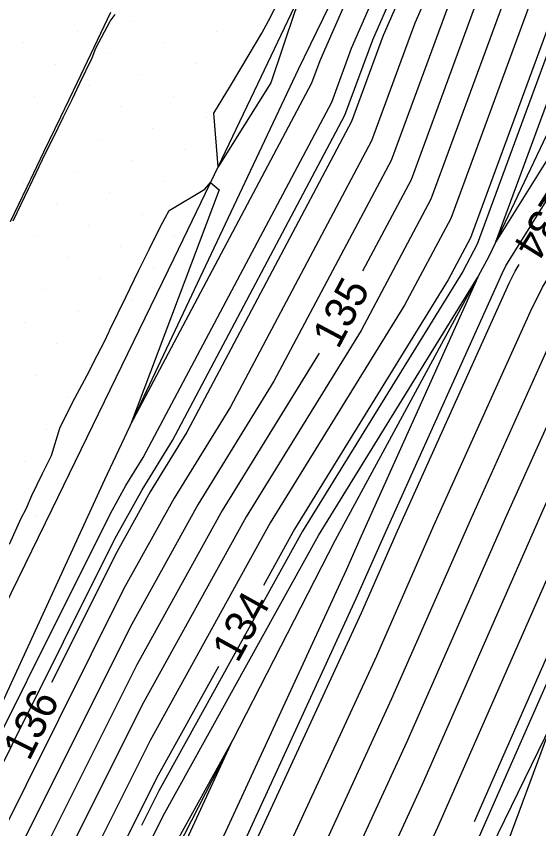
# Model space of a CAD drawing. Extents: x 2354170 to 2357230, y 866100 to 868290.
# Drawn here: x 2355527.6 to 2355561.4, y 866804.9 to 866857.4 of the extents above; entities that cross this region are included whole.
import ezdxf

# ---------------------------------------------------------------- set-up
doc = ezdxf.new("R2010")
doc.units = 0
for name, color, linetype in [('Default', 7, 'Continuous'), ('DTM Contours Major', 7, 'Continuous'), ('DTM Contours Major Text', 7, 'Continuous'), ('DTM Contours Minor', 7, 'Continuous'), ('Exist DTM Breakline', 7, 'Continuous'), ('Exist DTM Scan Elevation Point', 7, 'Continuous'), ('Exist Roads EOP', 7, 'Continuous'), ('PH Exist DTM Breakline', 7, 'Continuous')]:
    doc.layers.add(name, color=color, linetype=linetype)

msp = doc.modelspace()

# ---------------------------------------------------------------- linework, layer by layer
at = {"layer": 'Default'}
for points in [[(2355604.919, 866953.898), (2355598.917, 866942.746), (2355593.826, 866932.284), (2355589.872, 866922.728), (2355589.563, 866922.093), (2355583.273, 866910.212), (2355578.076, 866899.697), (2355572.372, 866888.895), (2355572.245, 866888.638), (2355567.419, 866877.626), (2355562.125, 866865.423), (2355559.482, 866859.39), (2355554.403, 866845.598), (2355549.893, 866837.102), (2355542.477, 866825.086), (2355535.833, 866813.088), (2355530.934, 866803.291)], [(2355606.895, 866954.106), (2355599.794, 866940.913), (2355596.152, 866933.428), (2355591.491, 866922.165), (2355591.303, 866921.777), (2355583.891, 866907.777), (2355580.154, 866900.215), (2355573.406, 866887.437), (2355573.311, 866887.243), (2355569.68, 866878.96), (2355563.539, 866864.804), (2355561.522, 866860.199), (2355555.684, 866844.348), (2355552.707, 866838.738), (2355544.031, 866824.683), (2355536.26, 866810.648), (2355532.533, 866803.195)], [(2355544.366, 866801.933), (2355550.902, 866816.111), (2355554.602, 866824.516), (2355560.836, 866838.333), (2355561.613, 866839.905), (2355569.704, 866852.882), (2355574.178, 866861.9), (2355574.63, 866862.85), (2355580.13, 866876.638), (2355584.173, 866885.155), (2355589.77, 866898.32), (2355590.343, 866899.361), (2355595.715, 866915.988), (2355598.723, 866921.219), (2355606.182, 866931.536), (2355606.698, 866932.672), (2355613.14, 866945.766), (2355616.79, 866953.802)], [(2355598.992, 866953.276), (2355596.285, 866948.247), (2355586.848, 866928.852), (2355585.013, 866924.419), (2355584.343, 866923.038), (2355581.419, 866917.515), (2355571.844, 866898.144), (2355569.271, 866893.269), (2355569.049, 866892.821), (2355560.635, 866873.625), (2355557.882, 866867.278), (2355553.363, 866856.962), (2355550.559, 866849.347), (2355541.453, 866832.192), (2355537.813, 866826.295), (2355534.553, 866820.407), (2355526.136, 866803.576), (2355524.022, 866797.252), (2355515.209, 866779.183), (2355512.401, 866773.506), (2355504.777, 866757.056), (2355502.209, 866751.461), (2355501.286, 866748.941), (2355493.582, 866730.98)], [(2355600.968, 866953.483), (2355597.163, 866946.413), (2355589.174, 866929.996), (2355586.633, 866923.855), (2355586.083, 866922.723), (2355582.037, 866915.081), (2355573.922, 866898.661), (2355570.304, 866891.811), (2355570.114, 866891.426), (2355562.896, 866874.959), (2355559.296, 866866.659), (2355555.403, 866857.772), (2355551.84, 866848.098), (2355544.267, 866833.829), (2355539.368, 866825.892), (2355534.98, 866817.967), (2355527.736, 866803.481), (2355524.71, 866794.433), (2355517.552, 866779.756), (2355513.582, 866771.73), (2355507.305, 866758.187), (2355503.787, 866750.521), (2355502.522, 866747.068), (2355496.046, 866731.969)], [(2355546.489, 866801.631), (2355551.889, 866813.344), (2355556.957, 866824.857), (2355562.205, 866836.489), (2355563.382, 866838.868), (2355570.201, 866849.805), (2355576.061, 866861.619), (2355576.653, 866862.863), (2355581.311, 866874.539), (2355586.685, 866885.861), (2355591.447, 866897.062), (2355592.244, 866898.509), (2355596.797, 866912.601), (2355601.728, 866921.178), (2355607.846, 866929.639), (2355608.567, 866931.228), (2355613.852, 866941.969), (2355619.073, 866953.465)], [(2355550.736, 866801.027), (2355553.862, 866807.809), (2355561.668, 866825.539), (2355564.943, 866832.799), (2355566.92, 866836.795), (2355571.194, 866843.65), (2355579.827, 866861.055), (2355580.699, 866862.889), (2355583.673, 866870.341), (2355591.71, 866887.274), (2355594.801, 866894.546), (2355596.046, 866896.806), (2355598.961, 866905.828), (2355607.738, 866921.095), (2355611.173, 866925.846), (2355612.305, 866928.339), (2355615.275, 866934.376), (2355623.638, 866952.789)], [(2355552.859, 866800.725), (2355554.849, 866805.042), (2355564.023, 866825.88), (2355566.312, 866830.954), (2355568.689, 866835.759), (2355571.69, 866840.573), (2355581.71, 866860.773), (2355582.723, 866862.901), (2355584.854, 866868.243), (2355594.222, 866887.981), (2355596.478, 866893.287), (2355597.947, 866895.954), (2355600.043, 866902.441), (2355610.743, 866921.053), (2355612.837, 866923.95), (2355614.174, 866926.894), (2355615.987, 866930.579), (2355625.921, 866952.451)], [(2355499.721, 866754.794), (2355510.04, 866777.059), (2355510.523, 866778.037), (2355522.645, 866802.891), (2355522.938, 866803.766), (2355533.699, 866825.286), (2355534.704, 866827.101), (2355535.826, 866828.919), (2355547.996, 866851.847), (2355549.284, 866855.344), (2355555.053, 866868.514), (2355556.113, 866870.957), (2355566.918, 866895.609), (2355567.203, 866896.185), (2355567.69, 866897.108), (2355580.183, 866922.384), (2355580.863, 866923.669), (2355581.775, 866925.545), (2355582.196, 866926.563), (2355594.531, 866951.914)], [(2355591.769, 866931.692), (2355591.5, 866931.14), (2355588.252, 866923.292), (2355587.823, 866922.408), (2355582.655, 866912.646), (2355575.999, 866899.179), (2355571.338, 866890.353), (2355571.18, 866890.032), (2355565.158, 866876.292), (2355560.711, 866866.041), (2355557.443, 866858.581), (2355553.122, 866846.848), (2355549.99, 866840.948)], [(2355558.61, 866842.836), (2355565.601, 866861.817), (2355566.368, 866863.568), (2355574.202, 866881.628), (2355575.441, 866884.455), (2355575.474, 866884.521), (2355584.308, 866901.251), (2355585.127, 866902.908), (2355590.284, 866912.65), (2355586.541, 866901.064), (2355586.415, 866900.836), (2355579.149, 866883.742), (2355577.769, 866880.835), (2355570.583, 866862.825), (2355570.412, 866862.464), (2355568.711, 866859.036), (2355558.61, 866842.836)], [(2355587.181, 866910.389), (2355584.509, 866905.343), (2355582.231, 866900.733), (2355574.44, 866885.979), (2355574.376, 866885.849), (2355571.941, 866880.294), (2355564.954, 866864.186), (2355563.562, 866861.008), (2355556.966, 866843.099), (2355555.52, 866840.375), (2355545.585, 866824.28), (2355543.579, 866820.656)], [(2355573.137, 866904.444), (2355569.767, 866897.626), (2355568.237, 866894.727), (2355567.984, 866894.215), (2355558.374, 866872.291), (2355556.468, 866867.896), (2355551.324, 866856.153), (2355549.277, 866850.597), (2355538.64, 866830.555), (2355536.259, 866826.698), (2355534.126, 866822.846), (2355529.899, 866814.394)], [(2355600.036, 866895.686), (2355599.848, 866895.103), (2355598.155, 866892.029), (2355596.735, 866888.687), (2355586.034, 866866.144), (2355584.746, 866862.914), (2355583.593, 866860.491), (2355572.187, 866837.496), (2355570.458, 866834.723), (2355567.681, 866829.109), (2355566.378, 866826.221), (2355557.206, 866805.386)], [(2355527.171, 866823.312), (2355527.941, 866824.985), (2355528.258, 866825.591), (2355528.624, 866826.452), (2355529.321, 866827.885), (2355529.902, 866829.035), (2355530.435, 866830.799), (2355531.254, 866832.456), (2355532.342, 866834.505), (2355532.596, 866835.039), (2355533.336, 866836.438), (2355533.573, 866836.956), (2355533.613, 866837.036), (2355533.662, 866837.144), (2355534.72, 866839.301), (2355535.509, 866840.959), (2355535.824, 866841.568), (2355536.212, 866842.341), (2355536.941, 866843.827), (2355537.502, 866844.865), (2355539.81, 866846.246), (2355540.172, 866846.66), (2355540.725, 866846.204), (2355535.003, 866831.03), (2355546.715, 866853.096), (2355547.245, 866854.535), (2355553.639, 866869.133)], [(2355542.662, 866854.933), (2355543.481, 866856.302), (2355543.905, 866857.101), (2355543.946, 866857.178), (2355543.997, 866857.267), (2355545.095, 866859.415), (2355546.045, 866861.145), (2355546.315, 866861.606), (2355546.608, 866862.161), (2355547.364, 866862.179), (2355546.459, 866859.81), (2355545.615, 866857.701), (2355544.066, 866853.106), (2355540.658, 866847.67), (2355540.386, 866851.144), (2355541.448, 866852.917), (2355542.662, 866854.933)], [(2355527.408, 866844.197), (2355528.418, 866846.306), (2355528.494, 866846.434), (2355529.496, 866848.562), (2355529.996, 866849.537), (2355530.644, 866850.862), (2355531.22, 866852.017), (2355531.723, 866853.081), (2355532.528, 866854.723), (2355532.757, 866855.34), (2355533.694, 866857.076), (2355534.013, 866857.515)], [(2355516.013, 866752.039), (2355519.939, 866761.835), (2355520.862, 866763.902), (2355528.265, 866781.725), (2355528.343, 866781.864), (2355539.009, 866796.357), (2355542.243, 866802.235), (2355549.915, 866818.879), (2355552.247, 866824.174), (2355559.467, 866840.178), (2355559.844, 866840.941), (2355560.108, 866841.364)], [(2355531.299, 866789.749), (2355535.732, 866803.005), (2355537.114, 866805.769), (2355547.14, 866823.877), (2355557.439, 866840.563), (2355549.891, 866823.833), (2355548.928, 866821.646), (2355540.12, 866802.537), (2355538.37, 866799.357), (2355531.299, 866789.749)], [(2355520.843, 866746.996), (2355523.833, 866754.457), (2355528.959, 866765.935), (2355533.565, 866777.023), (2355534.364, 866778.44), (2355540.926, 866787.357), (2355548.613, 866801.329), (2355552.876, 866810.577), (2355559.312, 866825.198), (2355563.574, 866834.644), (2355564.558, 866836.633)], [(2355547.177, 866835.649), (2355547.08, 866835.465), (2355540.922, 866825.489), (2355535.407, 866815.527), (2355529.335, 866803.386), (2355525.399, 866791.614), (2355519.895, 866780.33), (2355514.763, 866769.954), (2355509.833, 866759.317), (2355505.365, 866749.58), (2355503.944, 866745.705)], [(2355540.673, 866815.407), (2355536.687, 866808.209), (2355534.132, 866803.1), (2355527.464, 866783.156), (2355526.924, 866782.049), (2355518.306, 866764.625), (2355517.418, 866762.71), (2355510.098, 866746.759), (2355507.465, 866739.576), (2355505.898, 866735.923), (2355500.283, 866724.116)], [(2355562.213, 866811.75), (2355558.883, 866802.771)], [(2355541.612, 866810.683), (2355537.54, 866803.329), (2355537.331, 866802.91), (2355536.659, 866800.9), (2355537.731, 866802.357), (2355537.996, 866802.839), (2355541.612, 866810.683)]]:
    msp.add_lwpolyline(points, dxfattribs=at)
at = {"layer": 'DTM Contours Major'}
for points in [[(2355591.769, 866931.692), (2355591.5, 866931.14), (2355588.252, 866923.292), (2355587.823, 866922.408), (2355582.655, 866912.646), (2355575.999, 866899.179), (2355571.338, 866890.353), (2355571.18, 866890.032), (2355565.158, 866876.292), (2355560.711, 866866.041), (2355557.443, 866858.581), (2355553.122, 866846.848), (2355549.99, 866840.948)], [(2355520.843, 866746.996), (2355523.833, 866754.457), (2355528.959, 866765.935), (2355533.565, 866777.023), (2355534.364, 866778.44), (2355540.926, 866787.357), (2355548.613, 866801.329), (2355552.876, 866810.577), (2355559.312, 866825.198), (2355563.574, 866834.644), (2355564.558, 866836.633)], [(2355547.177, 866835.649), (2355547.08, 866835.465), (2355540.922, 866825.489), (2355535.407, 866815.527), (2355529.335, 866803.386), (2355525.399, 866791.614), (2355519.895, 866780.33), (2355514.763, 866769.954), (2355509.833, 866759.317), (2355505.365, 866749.58), (2355503.944, 866745.705)]]:
    msp.add_lwpolyline(points, dxfattribs=at)
at = {"layer": 'DTM Contours Minor'}
for points in [[(2355624.062, 866984.203), (2355618.267, 866971.153), (2355610.961, 866957.325), (2355609.529, 866954.382), (2355600.964, 866938.468), (2355599.254, 866934.953), (2355593.65, 866921.414), (2355593.623, 866921.357), (2355584.715, 866904.531), (2355582.923, 866900.906), (2355574.785, 866885.493), (2355574.731, 866885.384), (2355572.695, 866880.739), (2355565.425, 866863.98), (2355564.242, 866861.278), (2355557.393, 866842.682), (2355556.458, 866840.92), (2355546.104, 866824.146), (2355536.829, 866807.395), (2355535.703, 866805.144)], [(2355517.595, 866789.715), (2355523.104, 866801.011), (2355524.004, 866803.703), (2355533.984, 866823.66), (2355535.741, 866826.832), (2355537.702, 866830.01), (2355548.85, 866851.014), (2355550.644, 866855.884), (2355555.996, 866868.102), (2355557.621, 866871.846), (2355567.629, 866894.68), (2355567.892, 866895.213), (2355569.075, 866897.453), (2355580.595, 866920.761), (2355582.023, 866923.459), (2355582.854, 866925.17), (2355583.747, 866927.326), (2355595.116, 866950.692), (2355596.358, 866952.999), (2355604.487, 866969.705)], [(2355585.674, 866863.553), (2355585.42, 866862.918), (2355584.221, 866860.398), (2355572.352, 866836.47), (2355571.047, 866834.377), (2355568.138, 866828.494), (2355567.163, 866826.335), (2355556.165, 866801.352), (2355555.69, 866800.322), (2355543.056, 866777.357), (2355541.054, 866774.636), (2355539.454, 866771.8), (2355537.957, 866768.195), (2355528.161, 866746.259), (2355527.143, 866743.72), (2355526.922, 866742.534), (2355516.593, 866717.576), (2355515.756, 866716.032), (2355514.769, 866713.602), (2355514.341, 866712.618), (2355501.258, 866688.047), (2355500.816, 866687.217), (2355499.617, 866684.489), (2355499.185, 866683.531)], [(2355533.499, 866799.579), (2355527.726, 866782.315), (2355538.796, 866797.357), (2355541.535, 866802.336), (2355549.586, 866819.801), (2355551.461, 866824.061), (2355559.011, 866840.793), (2355559.255, 866841.287), (2355569.042, 866856.985)]]:
    msp.add_lwpolyline(points, dxfattribs=at)
at = {"layer": 'Exist DTM Breakline'}
msp.add_lwpolyline([(2355533.711, 866857.642), (2355532.63, 866855.388), (2355531.548, 866853.134), (2355530.465, 866850.88), (2355529.382, 866848.627), (2355528.298, 866846.374), (2355527.215, 866844.121)], dxfattribs=at)
at = {"layer": 'Exist DTM Scan Elevation Point'}
for p, q in [((2355535.012, 866857.094), (2355535.012, 866857.094)), ((2355544.026, 866857.125), (2355544.026, 866857.125)), ((2355531.547, 866856.388), (2355531.547, 866856.388)), ((2355540.561, 866856.42), (2355540.561, 866856.42)), ((2355528.083, 866855.683), (2355528.083, 866855.683)), ((2355537.097, 866855.714), (2355537.097, 866855.714)), ((2355533.632, 866855.009), (2355533.632, 866855.009)), ((2355542.646, 866855.04), (2355542.646, 866855.04)), ((2355530.168, 866854.303), (2355530.168, 866854.303)), ((2355539.182, 866854.335), (2355539.182, 866854.335)), ((2355535.717, 866853.629), (2355535.717, 866853.629)), ((2355532.253, 866852.924), (2355532.253, 866852.924)), ((2355541.267, 866852.955), (2355541.267, 866852.955)), ((2355528.788, 866852.218), (2355528.788, 866852.218)), ((2355537.802, 866852.25), (2355537.802, 866852.25)), ((2355534.338, 866851.544), (2355534.338, 866851.544)), ((2355530.873, 866850.839), (2355530.873, 866850.839)), ((2355539.887, 866850.87), (2355539.887, 866850.87)), ((2355536.423, 866850.165), (2355536.423, 866850.165)), ((2355532.958, 866849.459), (2355532.958, 866849.459)), ((2355538.508, 866848.785), (2355538.508, 866848.785)), ((2355535.043, 866848.08), (2355535.043, 866848.08)), ((2355531.579, 866847.374), (2355531.579, 866847.374)), ((2355528.115, 866846.669), (2355528.115, 866846.669)), ((2355537.128, 866846.7), (2355537.128, 866846.7)), ((2355533.664, 866845.995), (2355533.664, 866845.995)), ((2355530.2, 866845.289), (2355530.2, 866845.289)), ((2355535.749, 866844.615), (2355535.749, 866844.615)), ((2355532.285, 866843.91), (2355532.285, 866843.91)), ((2355528.82, 866843.204), (2355528.82, 866843.204)), ((2355537.834, 866843.236), (2355537.834, 866843.236)), ((2355534.37, 866842.531), (2355534.37, 866842.531)), ((2355530.905, 866841.825), (2355530.905, 866841.825)), ((2355536.455, 866841.151), (2355536.455, 866841.151)), ((2355532.99, 866840.446), (2355532.99, 866840.446)), ((2355529.526, 866839.74), (2355529.526, 866839.74)), ((2355535.075, 866839.066), (2355535.075, 866839.066)), ((2355531.611, 866838.361), (2355531.611, 866838.361)), ((2355528.146, 866837.655), (2355528.146, 866837.655)), ((2355533.696, 866836.981), (2355533.696, 866836.981)), ((2355530.231, 866836.276), (2355530.231, 866836.276)), ((2355532.316, 866834.896), (2355532.316, 866834.896)), ((2355528.852, 866834.191), (2355528.852, 866834.191)), ((2355530.937, 866832.811), (2355530.937, 866832.811)), ((2355529.557, 866830.726), (2355529.557, 866830.726)), ((2355528.178, 866828.641), (2355528.178, 866828.641)), ((2355530.263, 866827.262), (2355530.263, 866827.262)), ((2355528.883, 866825.177), (2355528.883, 866825.177))]:
    msp.add_line(p, q, dxfattribs=at)
at = {"layer": 'Exist Roads EOP'}
msp.add_lwpolyline([(2355519.432, 866804.009), (2355522.051, 866809.407), (2355524.678, 866814.801), (2355527.309, 866820.193), (2355529.943, 866825.585), (2355532.574, 866830.977), (2355535.2, 866836.372), (2355537.817, 866841.771), (2355540.421, 866847.176), (2355543.014, 866852.587), (2355545.598, 866858.002), (2355548.178, 866863.419), (2355550.757, 866868.837), (2355553.338, 866874.253), (2355555.926, 866879.666), (2355558.52, 866885.076), (2355561.121, 866890.483), (2355563.728, 866895.887)], dxfattribs=at)
at = {"layer": 'PH Exist DTM Breakline'}
for points in [[(2355733.904, 867164.206), (2355727.029, 867150.491), (2355713.886, 867126.137), (2355701.743, 867100.555), (2355685.68, 867067.026), (2355670.305, 867038.421), (2355654.371, 867005.649), (2355642.016, 866977.398), (2355629.593, 866951.907), (2355615.435, 866920.989), (2355601.009, 866889.889), (2355586.439, 866860.066), (2355569.49, 866826.672), (2355556.577, 866800.196), (2355542.29, 866769.284), (2355529.69, 866743.362), (2355515.96, 866713.496), (2355501.949, 866685.781), (2355493.481, 866667.653)], [(2355478.234, 866672.637), (2355497.877, 866715.101), (2355509.042, 866737.185), (2355511.512, 866745.917), (2355519.083, 866763.455), (2355527.688, 866782.236), (2355537.617, 866802.893), (2355548.234, 866823.593), (2355558.175, 866841.919), (2355568.102, 866862.809), (2355576.545, 866883.01), (2355585.474, 866901.542), (2355594.023, 866921.284), (2355602, 866936.304), (2355611.486, 866954.588)], [(2355594.124, 866952.764), (2355579.808, 866923.86), (2355566.424, 866896.256), (2355545.819, 866853.97), (2355533.319, 866827.46), (2355522.424, 866803.796), (2355509.548, 866777.798), (2355497.948, 866754.001), (2355483.819, 866726.253), (2355469.465, 866696.341), (2355462.264, 866681.282)]]:
    msp.add_lwpolyline(points, dxfattribs=at)

# ---------------------------------------------------------------- texts
at = {"layer": 'Default'}
for s, rotation, p in [('134', 238.057, (2355562.034, 866846.344)), ('135', 62.0416, (2355548.415, 866835.847)), ('134', 61.0276, (2355541.914, 866815.584)), ('136', 63.432, (2355528.448, 866809.256))]:
    msp.add_text(s, height=2, rotation=rotation, dxfattribs=at).set_placement(p)
at = {"layer": 'DTM Contours Major Text'}
msp.add_text('135', height=2, rotation=62.0416, dxfattribs=at).set_placement((2355548.415, 866835.847))

doc.saveas('drawing.dxf')
